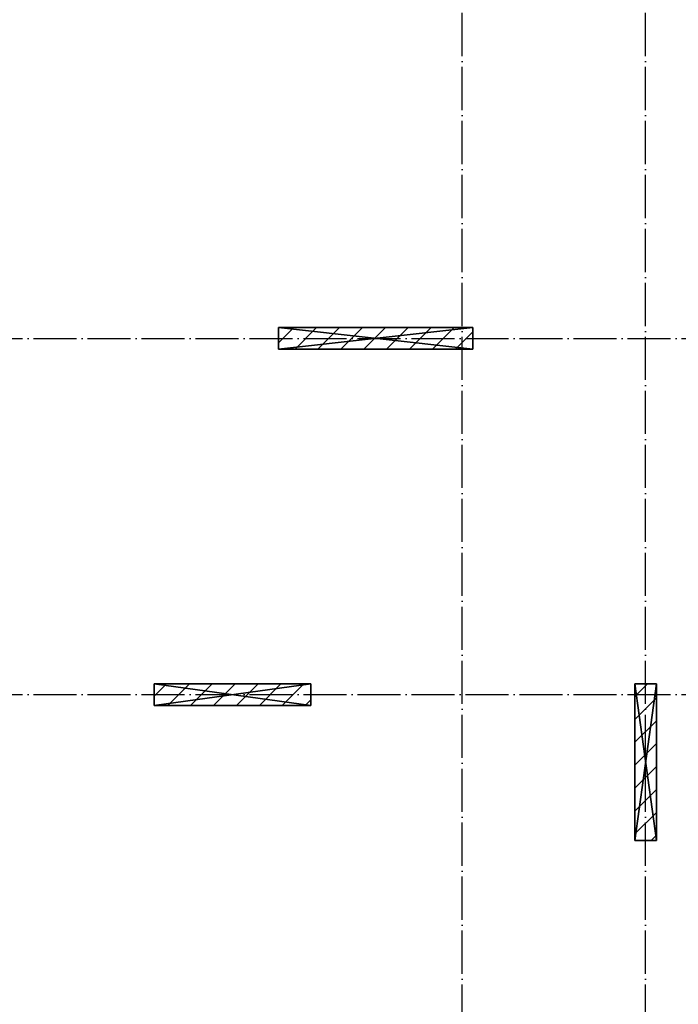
# Model space of a CAD drawing. Header units: millimetres. Extents: x 40580 to 559114, y -343730 to 81020.
# Tile 382 of 656: x 385402 to 391501, y -70490 to -61368. Entities that reach past the tile are written whole.
import ezdxf

# ---------------------------------------------------------------- set-up
doc = ezdxf.new("R2010")
doc.units = ezdxf.units.MM
doc.linetypes.add('______11', pattern=[500, 400, -50, 0, -50])
doc.linetypes.add('______5', pattern=[1100, 800, -100, 100, -100])
for name, color, linetype in [('_________1_', 7, 'Continuous'), ('_________2_', 7, 'Continuous'), ('___________________', 253, '______5')]:
    doc.layers.add(name, color=color, linetype=linetype)

msp = doc.modelspace()

# ---------------------------------------------------------------- linework, layer by layer
at = {"layer": '_________1_', "color": 253, "linetype": '______5'}
for p, q in [((387798.1, -64362.6, -3800), (387939.7, -64221, -3800)), ((388163.9, -64421, -3800), (388363.9, -64221, -3800)), ((388588.2, -64421, -3800), (388788.2, -64221, -3800)), ((389012.5, -64421, -3800), (389212.5, -64221, -3800)), ((389436.7, -64421, -3800), (389598.1, -64259.7, -3800))]:
    msp.add_line(p, q, dxfattribs=at)
at = {"layer": '_________1_', "color": 253, "linetype": '______11'}
for p, q in [((387951.8, -64421, -3800), (388151.8, -64221, -3800)), ((388376.1, -64421, -3800), (388576.1, -64221, -3800)), ((388800.3, -64421, -3800), (389000.3, -64221, -3800)), ((389224.6, -64421, -3800), (389424.6, -64221, -3800))]:
    msp.add_line(p, q, dxfattribs=at)
at = {"layer": '_________2_', "color": 253, "linetype": '______5'}
for p, q in [((386648.1, -67633.9, -3800), (386761, -67521, -3800)), ((386985.2, -67721, -3800), (387185.2, -67521, -3800)), ((387409.5, -67721, -3800), (387609.5, -67521, -3800)), ((387833.8, -67721, -3800), (388033.8, -67521, -3800)), ((391098.1, -67850.8, -3800), (391298.1, -67650.8, -3800)), ((391098.1, -68275.1, -3800), (391298.1, -68075.1, -3800)), ((391098.1, -68699.4, -3800), (391298.1, -68499.4, -3800)), ((391250.7, -68971, -3800), (391298.1, -68923.6, -3800))]:
    msp.add_line(p, q, dxfattribs=at)
at = {"layer": '_________2_', "color": 253, "linetype": '______11'}
for p, q in [((386773.1, -67721, -3800), (386973.1, -67521, -3800)), ((387197.4, -67721, -3800), (387397.4, -67521, -3800)), ((387621.6, -67721, -3800), (387821.6, -67521, -3800)), ((391098.1, -67638.7, -3800), (391215.8, -67521, -3800)), ((388045.9, -67721, -3800), (388098.1, -67668.8, -3800)), ((391098.1, -68063, -3800), (391298.1, -67863, -3800)), ((391098.1, -68487.2, -3800), (391298.1, -68287.2, -3800)), ((391098.1, -68911.5, -3800), (391298.1, -68711.5, -3800))]:
    msp.add_line(p, q, dxfattribs=at)
at = {"layer": '___________________', "color": 253, "linetype": '______11'}
for p, q in [((389498.1, -88711, -3800), (389498.1, -38631, -3800)), ((391198.1, -88711, -3800), (391198.1, -38631, -3800)), ((380028.1, -64321, -3800), (397208.1, -64321, -3800)), ((380028.1, -67621, -3800), (403058.1, -67621, -3800))]:
    msp.add_line(p, q, dxfattribs=at)

# ---------------------------------------------------------------- meshes
at = {"layer": '_________1_'}
mesh = msp.add_polyface(dxfattribs=at)
corners = [(387798.1, -64221, -7600), (387798.1, -64421, -7600), (387798.1, -64421, -4150), (387798.1, -64221, -4150)]
mesh.append_faces([[corners[k] for k in face] for face in [(1, 2, 0)]], dxfattribs={"vtx1": -1})
mesh.append_faces([[corners[k] for k in face] for face in [(2, 3, 0)]], dxfattribs={"vtx2": -1})
mesh = msp.add_polyface(dxfattribs=at)
corners = [(389598.1, -64221, -7600), (387798.1, -64221, -7600), (387798.1, -64221, -4150), (389598.1, -64221, -4150)]
mesh.append_faces([[corners[k] for k in face] for face in [(1, 2, 0)]], dxfattribs={"vtx1": -1})
mesh.append_faces([[corners[k] for k in face] for face in [(2, 3, 0)]], dxfattribs={"vtx2": -1})
mesh = msp.add_polyface(dxfattribs=at)
corners = [(389598.1, -64421, -4150), (389598.1, -64221, -4150), (387798.1, -64221, -4150), (387798.1, -64421, -4150)]
mesh.append_faces([[corners[k] for k in face] for face in [(1, 2, 0)]], dxfattribs={"vtx1": -1})
mesh.append_faces([[corners[k] for k in face] for face in [(2, 3, 0)]], dxfattribs={"vtx2": -1})
mesh = msp.add_polyface(dxfattribs=at)
corners = [(389598.1, -64221, -7600), (389598.1, -64421, -7600), (387798.1, -64421, -7600), (387798.1, -64221, -7600)]
mesh.append_faces([[corners[k] for k in face] for face in [(1, 2, 0)]], dxfattribs={"vtx1": -1})
mesh.append_faces([[corners[k] for k in face] for face in [(2, 3, 0)]], dxfattribs={"vtx2": -1})
mesh = msp.add_polyface(dxfattribs=at)
corners = [(389598.1, -64421, -7600), (389598.1, -64221, -7600), (389598.1, -64221, -4150), (389598.1, -64421, -4150)]
mesh.append_faces([[corners[k] for k in face] for face in [(1, 2, 0)]], dxfattribs={"vtx1": -1})
mesh.append_faces([[corners[k] for k in face] for face in [(2, 3, 0)]], dxfattribs={"vtx2": -1})
mesh = msp.add_polyface(dxfattribs=at)
corners = [(387798.1, -64421, -7600), (389598.1, -64421, -7600), (389598.1, -64421, -4150), (387798.1, -64421, -4150)]
mesh.append_faces([[corners[k] for k in face] for face in [(1, 2, 0)]], dxfattribs={"vtx1": -1})
mesh.append_faces([[corners[k] for k in face] for face in [(2, 3, 0)]], dxfattribs={"vtx2": -1})
at = {"layer": '_________2_'}
mesh = msp.add_polyface(dxfattribs=at)
corners = [(388098.1, -67521, -7600), (386648.1, -67521, -7600), (386648.1, -67521, -4150), (388098.1, -67521, -4150)]
mesh.append_faces([[corners[k] for k in face] for face in [(1, 2, 0)]], dxfattribs={"vtx1": -1})
mesh.append_faces([[corners[k] for k in face] for face in [(2, 3, 0)]], dxfattribs={"vtx2": -1})
mesh = msp.add_polyface(dxfattribs=at)
corners = [(386648.1, -67521, -7600), (386648.1, -67721, -7600), (386648.1, -67721, -4150), (386648.1, -67521, -4150)]
mesh.append_faces([[corners[k] for k in face] for face in [(1, 2, 0)]], dxfattribs={"vtx1": -1})
mesh.append_faces([[corners[k] for k in face] for face in [(2, 3, 0)]], dxfattribs={"vtx2": -1})
mesh = msp.add_polyface(dxfattribs=at)
corners = [(386648.1, -67521, -4150), (386648.1, -67721, -4150), (388098.1, -67721, -4150), (388098.1, -67521, -4150)]
mesh.append_faces([[corners[k] for k in face] for face in [(1, 2, 0)]], dxfattribs={"vtx1": -1})
mesh.append_faces([[corners[k] for k in face] for face in [(2, 3, 0)]], dxfattribs={"vtx2": -1})
mesh = msp.add_polyface(dxfattribs=at)
corners = [(386648.1, -67721, -7600), (386648.1, -67521, -7600), (388098.1, -67521, -7600), (388098.1, -67721, -7600)]
mesh.append_faces([[corners[k] for k in face] for face in [(1, 2, 0)]], dxfattribs={"vtx1": -1})
mesh.append_faces([[corners[k] for k in face] for face in [(2, 3, 0)]], dxfattribs={"vtx2": -1})
mesh = msp.add_polyface(dxfattribs=at)
corners = [(388098.1, -67721, -7600), (388098.1, -67521, -7600), (388098.1, -67521, -4150), (388098.1, -67721, -4150)]
mesh.append_faces([[corners[k] for k in face] for face in [(1, 2, 0)]], dxfattribs={"vtx1": -1})
mesh.append_faces([[corners[k] for k in face] for face in [(2, 3, 0)]], dxfattribs={"vtx2": -1})
mesh = msp.add_polyface(dxfattribs=at)
corners = [(391098.1, -67521, -7600), (391098.1, -68971, -7600), (391098.1, -68971, -4150), (391098.1, -67521, -4150)]
mesh.append_faces([[corners[k] for k in face] for face in [(1, 2, 0)]], dxfattribs={"vtx1": -1})
mesh.append_faces([[corners[k] for k in face] for face in [(2, 3, 0)]], dxfattribs={"vtx2": -1})
mesh = msp.add_polyface(dxfattribs=at)
corners = [(391298.1, -67521, -7600), (391098.1, -67521, -7600), (391098.1, -67521, -4150), (391298.1, -67521, -4150)]
mesh.append_faces([[corners[k] for k in face] for face in [(1, 2, 0)]], dxfattribs={"vtx1": -1})
mesh.append_faces([[corners[k] for k in face] for face in [(2, 3, 0)]], dxfattribs={"vtx2": -1})
mesh = msp.add_polyface(dxfattribs=at)
corners = [(391298.1, -67521, -4150), (391098.1, -67521, -4150), (391098.1, -68971, -4150), (391298.1, -68971, -4150)]
mesh.append_faces([[corners[k] for k in face] for face in [(1, 2, 0)]], dxfattribs={"vtx1": -1})
mesh.append_faces([[corners[k] for k in face] for face in [(2, 3, 0)]], dxfattribs={"vtx2": -1})
mesh = msp.add_polyface(dxfattribs=at)
corners = [(391098.1, -67521, -7600), (391298.1, -67521, -7600), (391298.1, -68971, -7600), (391098.1, -68971, -7600)]
mesh.append_faces([[corners[k] for k in face] for face in [(1, 2, 0)]], dxfattribs={"vtx1": -1})
mesh.append_faces([[corners[k] for k in face] for face in [(2, 3, 0)]], dxfattribs={"vtx2": -1})
mesh = msp.add_polyface(dxfattribs=at)
corners = [(391298.1, -68971, -7600), (391298.1, -67521, -7600), (391298.1, -67521, -4150), (391298.1, -68971, -4150)]
mesh.append_faces([[corners[k] for k in face] for face in [(1, 2, 0)]], dxfattribs={"vtx1": -1})
mesh.append_faces([[corners[k] for k in face] for face in [(2, 3, 0)]], dxfattribs={"vtx2": -1})
mesh = msp.add_polyface(dxfattribs=at)
corners = [(386648.1, -67721, -7600), (388098.1, -67721, -7600), (388098.1, -67721, -4150), (386648.1, -67721, -4150)]
mesh.append_faces([[corners[k] for k in face] for face in [(1, 2, 0)]], dxfattribs={"vtx1": -1})
mesh.append_faces([[corners[k] for k in face] for face in [(2, 3, 0)]], dxfattribs={"vtx2": -1})
mesh = msp.add_polyface(dxfattribs=at)
corners = [(391098.1, -68971, -7600), (391298.1, -68971, -7600), (391298.1, -68971, -4150), (391098.1, -68971, -4150)]
mesh.append_faces([[corners[k] for k in face] for face in [(1, 2, 0)]], dxfattribs={"vtx1": -1})
mesh.append_faces([[corners[k] for k in face] for face in [(2, 3, 0)]], dxfattribs={"vtx2": -1})

doc.saveas('drawing.dxf')
